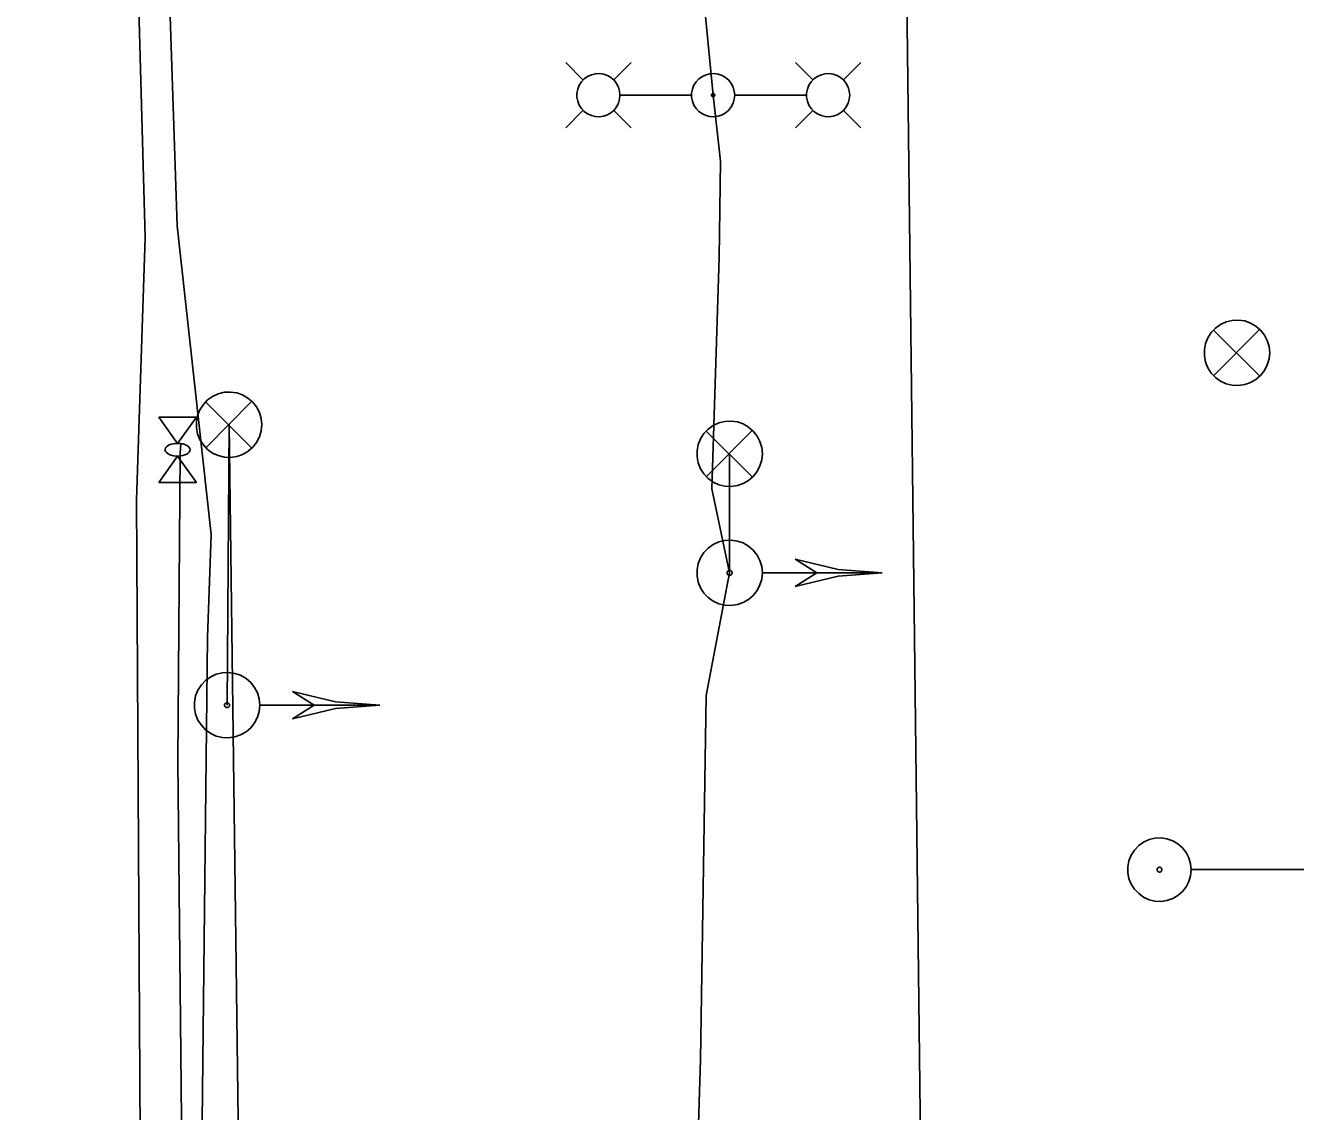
# Model space of a CAD drawing. Extents: x 600849 to 606371, y 330010 to 403088.
# Drawn here: x 601744.9 to 601873, y 401659.2 to 401768.7 of the extents above; entities that cross this region are included whole.
import ezdxf

# ---------------------------------------------------------------- set-up
doc = ezdxf.new("R2010")
doc.units = 0
for name, color, linetype in [('E_LTG', 7, 'Continuous'), ('E_SIG', 7, 'Continuous'), ('E_UTL_AG', 7, 'Continuous'), ('E_UTL_E_UG', 7, 'Continuous'), ('E_UTL_FO_UG', 7, 'Continuous'), ('E_UTL_G_UG', 7, 'Continuous'), ('E_UTL_W_UG', 7, 'Continuous')]:
    doc.layers.add(name, color=color, linetype=linetype)

msp = doc.modelspace()

# ---------------------------------------------------------------- linework, layer by layer
at = {"layer": 'E_LTG'}
for points in [[(601801.18, 401763.15), (601799.41, 401764.93)], [(601804.23, 401763.15), (601806.01, 401764.93)], [(601824.36, 401763.15), (601822.58, 401764.93)], [(601827.4, 401763.15), (601829.18, 401764.93)], [(601804.88, 401761.63), (601804.85, 401762.04), (601804.73, 401762.44), (601804.54, 401762.8), (601804.28, 401763.13), (601803.97, 401763.4), (601803.61, 401763.61), (601803.22, 401763.74), (601802.81, 401763.8), (601802.4, 401763.78), (601802, 401763.68), (601801.62, 401763.51), (601801.28, 401763.27), (601801, 401762.97), (601800.78, 401762.62), (601800.62, 401762.24), (601800.54, 401761.83), (601800.54, 401761.42), (601800.62, 401761.01), (601800.78, 401760.63), (601801, 401760.28), (601801.28, 401759.98), (601801.62, 401759.74), (601802, 401759.57), (601802.4, 401759.47), (601802.81, 401759.45), (601803.22, 401759.51), (601803.61, 401759.65), (601803.97, 401759.85), (601804.28, 401760.13), (601804.54, 401760.45), (601804.73, 401760.82), (601804.85, 401761.21), (601804.88, 401761.63)], [(601816.45, 401761.63), (601816.41, 401762.04), (601816.29, 401762.43), (601816.1, 401762.8), (601815.85, 401763.13), (601815.54, 401763.4), (601815.18, 401763.61), (601814.79, 401763.74), (601814.38, 401763.8), (601813.96, 401763.78), (601813.56, 401763.68), (601813.19, 401763.51), (601812.85, 401763.27), (601812.56, 401762.97), (601812.34, 401762.62), (601812.19, 401762.24), (601812.11, 401761.83), (601812.11, 401761.42), (601812.19, 401761.01), (601812.34, 401760.63), (601812.56, 401760.28), (601812.85, 401759.98), (601813.19, 401759.74), (601813.56, 401759.57), (601813.96, 401759.47), (601814.38, 401759.45), (601814.79, 401759.51), (601815.18, 401759.65), (601815.54, 401759.85), (601815.85, 401760.12), (601816.1, 401760.45), (601816.29, 401760.82), (601816.41, 401761.21), (601816.45, 401761.63)], [(601828.05, 401761.63), (601828.01, 401762.04), (601827.9, 401762.43), (601827.71, 401762.8), (601827.45, 401763.13), (601827.14, 401763.4), (601826.78, 401763.61), (601826.39, 401763.74), (601825.98, 401763.8), (601825.57, 401763.78), (601825.17, 401763.68), (601824.79, 401763.51), (601824.45, 401763.27), (601824.17, 401762.97), (601823.94, 401762.62), (601823.79, 401762.24), (601823.71, 401761.83), (601823.71, 401761.42), (601823.79, 401761.01), (601823.94, 401760.63), (601824.17, 401760.28), (601824.45, 401759.98), (601824.79, 401759.74), (601825.17, 401759.57), (601825.57, 401759.47), (601825.98, 401759.45), (601826.39, 401759.51), (601826.78, 401759.65), (601827.14, 401759.85), (601827.45, 401760.12), (601827.71, 401760.45), (601827.9, 401760.82), (601828.01, 401761.21), (601828.05, 401761.63)], [(601804.92, 401761.63), (601812.1, 401761.63)], [(601814.44, 401761.63), (601814.44, 401761.66), (601814.43, 401761.69), (601814.41, 401761.72), (601814.4, 401761.74), (601814.37, 401761.76), (601814.34, 401761.78), (601814.31, 401761.79), (601814.28, 401761.79), (601814.25, 401761.79), (601814.22, 401761.78), (601814.19, 401761.77), (601814.17, 401761.75), (601814.14, 401761.73), (601814.13, 401761.7), (601814.11, 401761.67), (601814.11, 401761.64), (601814.11, 401761.61), (601814.11, 401761.58), (601814.13, 401761.55), (601814.14, 401761.52), (601814.17, 401761.5), (601814.19, 401761.48), (601814.22, 401761.47), (601814.25, 401761.46), (601814.28, 401761.46), (601814.31, 401761.46), (601814.34, 401761.47), (601814.37, 401761.49), (601814.4, 401761.51), (601814.41, 401761.54), (601814.43, 401761.56), (601814.44, 401761.59), (601814.44, 401761.63)], [(601823.67, 401761.63), (601816.49, 401761.63)], [(601801.18, 401760.1), (601799.41, 401758.33)], [(601804.23, 401760.1), (601806.01, 401758.33)], [(601824.36, 401760.1), (601822.58, 401758.33)], [(601827.4, 401760.1), (601829.18, 401758.33)]]:
    msp.add_lwpolyline(points, dxfattribs=at)
at = {"layer": 'E_SIG'}
for points in [[(601870.41, 401735.65), (601870.35, 401736.28), (601870.17, 401736.88), (601869.89, 401737.44), (601869.5, 401737.93), (601869.02, 401738.34), (601868.48, 401738.65), (601867.89, 401738.86), (601867.27, 401738.95), (601866.64, 401738.92), (601866.03, 401738.77), (601865.46, 401738.51), (601864.95, 401738.15), (601864.51, 401737.69), (601864.18, 401737.17), (601863.94, 401736.58), (601863.82, 401735.97), (601863.82, 401735.34), (601863.94, 401734.72), (601864.18, 401734.14), (601864.51, 401733.61), (601864.95, 401733.16), (601865.46, 401732.8), (601866.03, 401732.53), (601866.64, 401732.39), (601867.27, 401732.36), (601867.89, 401732.45), (601868.48, 401732.65), (601869.02, 401732.96), (601869.5, 401733.38), (601869.89, 401733.87), (601870.17, 401734.43), (601870.35, 401735.03), (601870.41, 401735.65)], [(601869.37, 401737.99), (601864.76, 401733.33)], [(601864.76, 401737.94), (601869.41, 401733.29)], [(601768.75, 401728.41), (601768.69, 401729.03), (601768.51, 401729.63), (601768.23, 401730.19), (601767.84, 401730.68), (601767.36, 401731.09), (601766.82, 401731.41), (601766.23, 401731.61), (601765.61, 401731.7), (601764.98, 401731.67), (601764.37, 401731.53), (601763.8, 401731.26), (601763.29, 401730.9), (601762.86, 401730.45), (601762.52, 401729.92), (601762.28, 401729.34), (601762.17, 401728.72), (601762.17, 401728.09), (601762.28, 401727.48), (601762.52, 401726.89), (601762.86, 401726.37), (601763.29, 401725.91), (601763.8, 401725.55), (601764.37, 401725.29), (601764.98, 401725.14), (601765.61, 401725.11), (601766.23, 401725.2), (601766.82, 401725.4), (601767.36, 401725.72), (601767.84, 401726.13), (601768.23, 401726.62), (601768.51, 401727.18), (601768.69, 401727.78), (601768.75, 401728.41)], [(601767.71, 401730.74), (601763.1, 401726.08)], [(601763.1, 401730.69), (601767.76, 401726.04)], [(601819.24, 401725.48), (601819.18, 401726.1), (601819, 401726.7), (601818.71, 401727.26), (601818.33, 401727.75), (601817.85, 401728.16), (601817.31, 401728.48), (601816.72, 401728.68), (601816.1, 401728.77), (601815.47, 401728.74), (601814.86, 401728.59), (601814.29, 401728.33), (601813.78, 401727.97), (601813.34, 401727.52), (601813.01, 401726.99), (601812.77, 401726.4), (601812.65, 401725.79), (601812.65, 401725.16), (601812.77, 401724.55), (601813.01, 401723.96), (601813.34, 401723.44), (601813.78, 401722.98), (601814.29, 401722.62), (601814.86, 401722.36), (601815.47, 401722.21), (601816.1, 401722.18), (601816.72, 401722.27), (601817.31, 401722.47), (601817.85, 401722.79), (601818.33, 401723.2), (601818.71, 401723.69), (601819, 401724.25), (601819.18, 401724.85), (601819.24, 401725.48)], [(601818.2, 401727.81), (601813.59, 401723.15)], [(601813.59, 401727.76), (601818.24, 401723.11)], [(601819.24, 401713.47), (601819.18, 401714.1), (601819, 401714.7), (601818.72, 401715.26), (601818.33, 401715.75), (601817.85, 401716.16), (601817.31, 401716.48), (601816.72, 401716.68), (601816.1, 401716.77), (601815.47, 401716.74), (601814.86, 401716.59), (601814.29, 401716.33), (601813.78, 401715.97), (601813.35, 401715.51), (601813.01, 401714.99), (601812.77, 401714.4), (601812.65, 401713.79), (601812.65, 401713.16), (601812.77, 401712.54), (601813.01, 401711.96), (601813.35, 401711.43), (601813.78, 401710.98), (601814.29, 401710.62), (601814.86, 401710.36), (601815.47, 401710.21), (601816.1, 401710.18), (601816.72, 401710.27), (601817.31, 401710.47), (601817.85, 401710.79), (601818.33, 401711.2), (601818.72, 401711.69), (601819, 401712.25), (601819.18, 401712.85), (601819.24, 401713.47)], [(601831.34, 401713.47), (601826.89, 401713.82), (601822.54, 401714.85)], [(601824.74, 401713.47), (601822.54, 401714.85)], [(601816.19, 401713.47), (601816.19, 401713.52), (601816.17, 401713.57), (601816.15, 401713.61), (601816.12, 401713.65), (601816.09, 401713.68), (601816.04, 401713.7), (601816, 401713.72), (601815.95, 401713.73), (601815.9, 401713.72), (601815.86, 401713.71), (601815.81, 401713.69), (601815.77, 401713.67), (601815.74, 401713.63), (601815.72, 401713.59), (601815.7, 401713.55), (601815.69, 401713.5), (601815.69, 401713.45), (601815.7, 401713.4), (601815.72, 401713.36), (601815.74, 401713.32), (601815.77, 401713.28), (601815.81, 401713.26), (601815.86, 401713.24), (601815.9, 401713.22), (601815.95, 401713.22), (601816, 401713.23), (601816.04, 401713.24), (601816.09, 401713.27), (601816.12, 401713.3), (601816.15, 401713.34), (601816.17, 401713.38), (601816.19, 401713.43), (601816.19, 401713.47)], [(601831.34, 401713.47), (601819.3, 401713.47)], [(601831.34, 401713.47), (601826.89, 401713.13), (601822.54, 401712.1)], [(601822.54, 401712.1), (601824.74, 401713.47)], [(601768.55, 401700.14), (601768.49, 401700.76), (601768.31, 401701.36), (601768.03, 401701.92), (601767.64, 401702.41), (601767.17, 401702.82), (601766.62, 401703.14), (601766.03, 401703.34), (601765.41, 401703.43), (601764.78, 401703.4), (601764.17, 401703.25), (601763.6, 401702.99), (601763.09, 401702.63), (601762.66, 401702.18), (601762.32, 401701.65), (601762.08, 401701.07), (601761.97, 401700.45), (601761.97, 401699.82), (601762.08, 401699.21), (601762.32, 401698.62), (601762.66, 401698.1), (601763.09, 401697.64), (601763.6, 401697.28), (601764.17, 401697.02), (601764.78, 401696.87), (601765.41, 401696.84), (601766.03, 401696.93), (601766.62, 401697.13), (601767.17, 401697.45), (601767.64, 401697.86), (601768.03, 401698.35), (601768.31, 401698.91), (601768.49, 401699.51), (601768.55, 401700.14)], [(601780.65, 401700.14), (601776.2, 401700.48), (601771.85, 401701.51)], [(601774.05, 401700.14), (601771.85, 401701.51)], [(601765.5, 401700.14), (601765.5, 401700.18), (601765.49, 401700.23), (601765.46, 401700.27), (601765.43, 401700.31), (601765.4, 401700.34), (601765.36, 401700.37), (601765.31, 401700.38), (601765.26, 401700.39), (601765.21, 401700.39), (601765.17, 401700.37), (601765.12, 401700.35), (601765.09, 401700.33), (601765.05, 401700.29), (601765.03, 401700.25), (601765.01, 401700.21), (601765, 401700.16), (601765, 401700.11), (601765.01, 401700.07), (601765.03, 401700.02), (601765.05, 401699.98), (601765.09, 401699.95), (601765.12, 401699.92), (601765.17, 401699.9), (601765.21, 401699.89), (601765.26, 401699.88), (601765.31, 401699.89), (601765.36, 401699.91), (601765.4, 401699.93), (601765.43, 401699.96), (601765.46, 401700), (601765.49, 401700.04), (601765.5, 401700.09), (601765.5, 401700.14)], [(601780.65, 401700.14), (601768.61, 401700.14)], [(601780.65, 401700.14), (601776.2, 401699.79), (601771.85, 401698.76)], [(601771.85, 401698.76), (601774.05, 401700.14)], [(601862.5, 401683.55), (601862.44, 401684.15), (601862.27, 401684.74), (601861.99, 401685.28), (601861.61, 401685.76), (601861.15, 401686.16), (601860.63, 401686.46), (601860.05, 401686.66), (601859.45, 401686.75), (601858.84, 401686.72), (601858.25, 401686.58), (601857.69, 401686.32), (601857.2, 401685.97), (601856.78, 401685.53), (601856.45, 401685.02), (601856.22, 401684.45), (601856.11, 401683.85), (601856.11, 401683.24), (601856.22, 401682.65), (601856.45, 401682.08), (601856.78, 401681.57), (601857.2, 401681.13), (601857.69, 401680.77), (601858.25, 401680.52), (601858.84, 401680.38), (601859.45, 401680.35), (601860.05, 401680.44), (601860.63, 401680.63), (601861.15, 401680.94), (601861.61, 401681.34), (601861.99, 401681.82), (601862.27, 401682.36), (601862.44, 401682.94), (601862.5, 401683.55)], [(601859.54, 401683.55), (601859.54, 401683.59), (601859.52, 401683.64), (601859.5, 401683.68), (601859.47, 401683.72), (601859.44, 401683.75), (601859.4, 401683.77), (601859.35, 401683.79), (601859.31, 401683.79), (601859.26, 401683.79), (601859.22, 401683.78), (601859.17, 401683.76), (601859.13, 401683.73), (601859.1, 401683.7), (601859.08, 401683.66), (601859.06, 401683.62), (601859.05, 401683.57), (601859.05, 401683.52), (601859.06, 401683.48), (601859.08, 401683.44), (601859.1, 401683.4), (601859.13, 401683.36), (601859.17, 401683.34), (601859.22, 401683.32), (601859.26, 401683.31), (601859.31, 401683.3), (601859.35, 401683.31), (601859.4, 401683.33), (601859.44, 401683.35), (601859.47, 401683.38), (601859.5, 401683.42), (601859.52, 401683.46), (601859.54, 401683.5), (601859.54, 401683.55)], [(601889.19, 401683.55), (601862.55, 401683.55)]]:
    msp.add_lwpolyline(points, dxfattribs=at)
at = {"layer": 'E_UTL_AG'}
for points in [[(601758.36, 401729.18), (601762.17, 401729.18)], [(601760.26, 401726.52), (601758.36, 401729.18)], [(601762.17, 401729.18), (601760.26, 401726.52)], [(601761.53, 401725.88), (601761.51, 401726), (601761.44, 401726.12), (601761.33, 401726.23), (601761.18, 401726.32), (601761, 401726.4), (601760.79, 401726.46), (601760.56, 401726.5), (601760.32, 401726.52), (601760.08, 401726.51), (601759.85, 401726.48), (601759.63, 401726.43), (601759.43, 401726.36), (601759.27, 401726.28), (601759.13, 401726.17), (601759.04, 401726.06), (601759, 401725.94), (601759, 401725.82), (601759.04, 401725.7), (601759.13, 401725.59), (601759.27, 401725.49), (601759.43, 401725.4), (601759.63, 401725.33), (601759.85, 401725.28), (601760.08, 401725.25), (601760.32, 401725.25), (601760.56, 401725.27), (601760.79, 401725.31), (601761, 401725.37), (601761.18, 401725.45), (601761.33, 401725.54), (601761.44, 401725.65), (601761.51, 401725.76), (601761.53, 401725.88)], [(601760.26, 401725.25), (601758.36, 401722.58)], [(601762.17, 401722.58), (601760.26, 401725.25)], [(601758.36, 401722.58), (601762.17, 401722.58)]]:
    msp.add_lwpolyline(points, dxfattribs=at)
at = {"layer": 'E_UTL_E_UG'}
for points in [[(601814.89, 401745.25), (601815.02, 401754.97), (601814.27, 401761.63), (601812.68, 401778.24), (601809.59, 401814.46), (601805.1, 401865.88), (601803.79, 401891.45), (601801.27, 401903.19), (601796.91, 401908.93), (601794.6, 401910.85), (601793.91, 401911.48), (601794.17, 401918.21), (601794.08, 401933.39), (601793.72, 401955.39), (601791.56, 402008.5), (601789.98, 402044.4), (601789.17, 402058.56), (601789.2, 402059.43), (601788.56, 402137.72)], [(601805.24, 401539.87), (601808.56, 401541.23), (601808.79, 401545.29), (601808.65, 401554.47), (601806.99, 401564.43), (601806.69, 401565.29), (601807.72, 401567.11), (601809.17, 401572.49), (601809.34, 401576.64), (601809.64, 401584.23), (601810.89, 401606.61), (601811.76, 401624.37), (601812.99, 401664.4), (601813.57, 401701.1), (601815.94, 401713.47), (601814.14, 401721.94), (601814.89, 401745.25)], [(601765.25, 401700.14), (601765.45, 401728.41)], [(601767.34, 401583.04), (601765.45, 401728.41)], [(601747.27, 401541.51), (601748.43, 401542.84), (601752.08, 401545.61), (601758.54, 401547.68), (601760.84, 401549.06), (601761.12, 401550.68), (601761.65, 401570.23), (601761.01, 401625.62), (601760.29, 401694.48), (601760.51, 401725.58), (601760.59, 401726.44)], [(601815.94, 401713.47), (601815.94, 401725.47)]]:
    msp.add_lwpolyline(points, dxfattribs=at)
at = {"layer": 'E_UTL_FO_UG'}
msp.add_lwpolyline([(601769.02, 401320.47), (601769.94, 401331.16), (601770.09, 401344.94), (601770.83, 401367.28), (601771.5, 401384.95), (601768.99, 401402.53), (601770.4, 401449.14), (601769.81, 401478.22), (601770.48, 401497.86), (601770.17, 401518.39), (601769.34, 401533.05), (601768.22, 401550.79), (601767.55, 401574.72), (601765.93, 401593.67), (601762.83, 401601.03), (601762, 401611), (601762.43, 401630.68), (601763.29, 401706.94), (601763.64, 401717.33), (601760.21, 401748.46), (601759.39, 401773.62)], dxfattribs=at)
at = {"layer": 'E_UTL_G_UG'}
msp.add_lwpolyline([(601762.94, 401317.85), (601761.55, 401381.27), (601760.52, 401445.28), (601759.84, 401517.14), (601758.69, 401566.21), (601757.33, 401576.17), (601756.56, 401645.01), (601756.11, 401720.81), (601756.98, 401747.28), (601755.51, 401800.74), (601754.63, 401861.14), (601754.32, 401881.97), (601744.91, 401881.92)], dxfattribs=at)
at = {"layer": 'E_UTL_W_UG'}
msp.add_lwpolyline([(601871.12, 400642.91), (601836.6, 401012.05), (601839.84, 401262.07), (601832.79, 401859.37), (601825.88, 402219.07), (601826.21, 402224.15), (601837.07, 402461.82), (601844.07, 402461.82), (601843.9, 402567.31)], dxfattribs=at)

doc.saveas('drawing.dxf')
